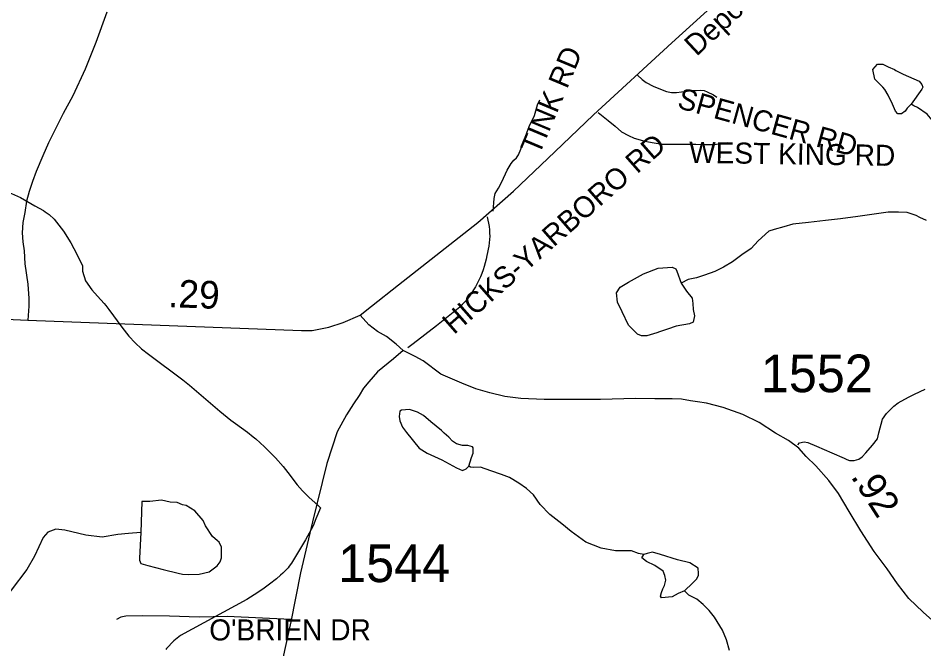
# Model space of a CAD drawing. Extents: x 1950930 to 2061844, y 904556 to 1017002.
# Drawn here: x 2018554 to 2022647, y 960180 to 963031 of the extents above; entities that cross this region are included whole.
import ezdxf

# ---------------------------------------------------------------- set-up
doc = ezdxf.new("R2010")
doc.units = 0
for name, color, linetype in [('Exist Hydrographic Misc Water Feature', 7, 'Continuous'), ('Exist Road Non-System Type 51', 7, 'Continuous'), ('Exist Road Non-System Type 51 Label', 7, 'Continuous'), ('Exist Road Primary US Structure Standard Bridge CELL', 7, 'Continuous'), ('Exist Road Secondary Type 51 Attributed', 7, 'Continuous'), ('Exist Road Secondary Type 51 Label', 7, 'Continuous'), ('Exist Road Secondary Type 51 Number Label', 7, 'Continuous')]:
    doc.layers.add(name, color=color, linetype=linetype)

msp = doc.modelspace()

# ---------------------------------------------------------------- linework, layer by layer
at = {"layer": 'Exist Hydrographic Misc Water Feature'}
for p, q in [((2018716.4, 962121.4), (2018759.5, 962067.8)), ((2019257, 960216.4), (2019224.8, 960182.4)), ((2019257, 960216.4), (2019224.8, 960182.4)), ((2019224.8, 960182.4), (2019220.7, 960178.1))]:
    msp.add_line(p, q, dxfattribs=at)
for points in [[(2022589.5, 962642), (2022571.4, 962624), (2022561.6, 962610.1), (2022545.6, 962597.9), (2022529.6, 962597.9), (2022517.7, 962610), (2022505.5, 962641.7), (2022485.7, 962681.9), (2022469.5, 962707.8), (2022461.5, 962717.8), (2022425.5, 962754), (2022415.6, 962797.9), (2022437.4, 962822), (2022461.3, 962821.8), (2022485.4, 962809.9), (2022513.4, 962797.8), (2022519.5, 962794.1), (2022553.6, 962777.9), (2022625.5, 962745.9), (2022637.6, 962729.9), (2022641.7, 962718), (2022637.5, 962709.9), (2022589.5, 962642)], [(2023018, 962084.1), (2023025.8, 962096), (2023022, 962116.1), (2023014, 962140.3), (2022991.9, 962168.3), (2022971.8, 962212), (2022963.8, 962252.2), (2022959.8, 962296.3), (2022959.9, 962332), (2022955.9, 962348.2), (2022951.8, 962372.3), (2022871.6, 962428.1), (2022827.6, 962460.2), (2022761.5, 962516), (2022711.5, 962542), (2022683.5, 962570.1), (2022661.8, 962595.8), (2022617.8, 962626), (2022601.5, 962633.9), (2022589.5, 962642)], [(2018506.7, 962244.2), (2018523.5, 962238.1), (2018564.5, 962219.6), (2018629.9, 962182.8)], [(2018506.7, 962244.2), (2018523.5, 962238.1), (2018564.5, 962219.6), (2018629.9, 962182.8)], [(2018629.9, 962182.8), (2018668.7, 962161.1), (2018676.7, 962155.3)], [(2018629.9, 962182.8), (2018668.7, 962161.1), (2018676.7, 962155.3)], [(2018676.7, 962155.3), (2018693.7, 962143.2), (2018716.4, 962121.4)], [(2018676.7, 962155.3), (2018693.7, 962143.2), (2018716.4, 962121.4)], [(2022658, 962115.8), (2022627.8, 962129.9), (2022611.9, 962138.1), (2022571.8, 962152), (2022531.8, 962153.9), (2022485.9, 962153.8), (2022348, 962133.7), (2022270, 962123.9), (2022201.9, 962115.7), (2022125.9, 962107.5), (2022053.9, 962099.5), (2022013.9, 962087.5), (2021970, 962075.6), (2021945.9, 962067.6), (2021898.1, 962023.6), (2021865.9, 961989.5), (2021823.9, 961961.5), (2021781.9, 961929.5), (2021742, 961905.4), (2021701.9, 961885.2), (2021656, 961869.4), (2021619.9, 961857.4), (2021582, 961849.3), (2021550.2, 961833.2)], [(2018759.5, 962067.8), (2018792.5, 962015.7), (2018819.6, 961963.6), (2018844.4, 961911.5), (2018844.6, 961893.5)], [(2018759.5, 962067.8), (2018792.5, 962015.7), (2018819.6, 961963.6), (2018844.4, 961911.5), (2018844.6, 961893.5)], [(2018844.6, 961893.5), (2018844.6, 961887.5), (2018858.5, 961843.8)], [(2018844.6, 961893.5), (2018844.6, 961887.5), (2018858.5, 961843.8)], [(2021550.2, 961833.2), (2021574.1, 961797.3), (2021600, 961765.3), (2021602.1, 961741.3), (2021604.2, 961713.3), (2021610.1, 961685.3), (2021604.3, 961657.2), (2021588.1, 961649.3), (2021528.1, 961639.1), (2021488.1, 961625.2), (2021452.1, 961613.1), (2021440.2, 961609.1), (2021394.3, 961595.3), (2021370, 961595.1), (2021352.1, 961603), (2021312.3, 961643.2), (2021284, 961703.2), (2021261.9, 961747), (2021258.2, 961789.1), (2021274.2, 961815), (2021312, 961837.2), (2021380.1, 961875.2), (2021445.9, 961901), (2021510, 961905.3), (2021525.9, 961897.1), (2021530, 961887.2), (2021550.2, 961833.2)], [(2018858.5, 961843.8), (2018886.6, 961802.4), (2018912.3, 961774.5)], [(2018858.5, 961843.8), (2018886.6, 961802.4), (2018912.3, 961774.5)], [(2018912.3, 961774.5), (2018942.8, 961741.5), (2018950.4, 961731.7)], [(2018912.3, 961774.5), (2018942.8, 961741.5), (2018950.4, 961731.7)], [(2018950.4, 961731.7), (2018964.3, 961713.5), (2019022.6, 961633.8), (2019054.6, 961593.6), (2019082.7, 961563.2), (2019111.6, 961536.1), (2019142.5, 961511.3)], [(2018950.4, 961731.7), (2018964.3, 961713.5), (2019022.6, 961633.8), (2019054.6, 961593.6), (2019082.7, 961563.2), (2019111.6, 961536.1), (2019142.5, 961511.3)], [(2019142.5, 961511.3), (2019298.6, 961395.3), (2019328.5, 961371.6), (2019464.7, 961254.8), (2019515.5, 961213.8), (2019535.8, 961199.1)], [(2019142.5, 961511.3), (2019298.6, 961395.3), (2019328.5, 961371.6), (2019464.7, 961254.8), (2019515.5, 961213.8), (2019535.8, 961199.1)], [(2020590.6, 961006.4), (2020602.5, 961044.6), (2020610.5, 961064.8), (2020610.4, 961076.6), (2020610.3, 961088.7), (2020606.5, 961092.7), (2020586.6, 961098.7), (2020562.6, 961098.6), (2020534.6, 961106.7), (2020516.4, 961118.6), (2020500.4, 961136.6), (2020478.4, 961154.5), (2020466.6, 961166.5), (2020418.5, 961206.6), (2020386.3, 961234.5), (2020358.4, 961250.5), (2020322.5, 961262.4), (2020286.3, 961258.5), (2020278.4, 961254.4), (2020276.2, 961230.5), (2020278.4, 961210.5), (2020290.3, 961182.3), (2020308.5, 961158.3), (2020366.4, 961086.6), (2020402.4, 961064.5), (2020468.4, 961034.6), (2020534.6, 960998.4), (2020562.6, 960986.7), (2020578.5, 960994.5), (2020590.6, 961006.4)], [(2019535.8, 961199.1), (2019590.6, 961159.3), (2019615.8, 961139.2)], [(2019535.8, 961199.1), (2019590.6, 961159.3), (2019615.8, 961139.2)], [(2019615.8, 961139.2), (2019627.5, 961129.8), (2019667.7, 961093.7), (2019689.8, 961071.3)], [(2019615.8, 961139.2), (2019627.5, 961129.8), (2019667.7, 961093.7), (2019689.8, 961071.3)], [(2019689.8, 961071.3), (2019716.7, 961044.3), (2019751.7, 961003.8), (2019772, 960977.6)], [(2019689.8, 961071.3), (2019716.7, 961044.3), (2019751.7, 961003.8), (2019772, 960977.6)], [(2019772, 960977.6), (2019815.3, 960921.8), (2019839.5, 960895)], [(2019772, 960977.6), (2019815.3, 960921.8), (2019839.5, 960895)], [(2021380.7, 960607.1), (2021356.8, 960611.2), (2021324.9, 960623), (2021292.8, 960623), (2021252.7, 960622.9), (2021188.7, 960635), (2021118.7, 960663), (2021052.7, 960711), (2021010.8, 960744.7), (2020956.5, 960786.9), (2020912.5, 960832.7), (2020882.6, 960876.7), (2020850.7, 960904.9), (2020816.7, 960928.6), (2020774.6, 960954.7), (2020738.4, 960968.6), (2020690.5, 960984.7), (2020642.6, 961000.8), (2020610.5, 961000.4), (2020598.7, 961000.7), (2020590.6, 961006.4)], [(2019839.5, 960895), (2019867.8, 960866.4), (2019909, 960827.7)], [(2019839.5, 960895), (2019867.8, 960866.4), (2019909, 960827.7)], [(2019108.6, 960705.7), (2019102.9, 960589.6), (2019102.7, 960581.8), (2019108.6, 960565.6), (2019140.6, 960557.7), (2019208.8, 960539.5), (2019276.7, 960521.7), (2019296.6, 960517.7), (2019324.8, 960515.8), (2019372.8, 960517.8), (2019416.6, 960527.7), (2019452.7, 960555.8), (2019466.8, 960573.9), (2019472.8, 960591.8), (2019472.7, 960619.7), (2019472.8, 960639.7), (2019462.7, 960661.9), (2019454.7, 960668), (2019432.7, 960687.8), (2019400.6, 960735.7), (2019390.6, 960759.9), (2019352.5, 960803.7), (2019312.6, 960827.8), (2019296.6, 960831.8), (2019272.5, 960841.8), (2019240.7, 960843.7), (2019202.5, 960851.8), (2019148.5, 960845.7), (2019112.4, 960845.7), (2019108.6, 960705.7)], [(2019909, 960827.7), (2019919.7, 960817.9), (2019899.8, 960768.4)], [(2019909, 960827.7), (2019919.7, 960817.9), (2019899.8, 960768.4)], [(2019899.8, 960768.4), (2019886.7, 960735.8), (2019852.6, 960672.3), (2019821.1, 960620.1)], [(2019899.8, 960768.4), (2019886.7, 960735.8), (2019852.6, 960672.3), (2019821.1, 960620.1)], [(2019108.6, 960705.7), (2019052.7, 960701.6), (2019004.7, 960697.7), (2018934.5, 960685.7), (2018860.5, 960693.4), (2018764.6, 960717.4), (2018724.6, 960721.5), (2018688.5, 960707.5), (2018666.7, 960683.3), (2018628.5, 960599.5), (2018592.8, 960539.2), (2018522.6, 960445.1), (2018486.7, 960375.3), (2018433, 960301.3), (2018415, 960287.2), (2018399, 960275.1), (2018374.8, 960263.1), (2018366.7, 960255.1)], [(2019821.1, 960620.1), (2019789.7, 960568), (2019779.4, 960553.7)], [(2019821.1, 960620.1), (2019789.7, 960568), (2019779.4, 960553.7)], [(2021565, 960443.1), (2021536.9, 960431.2), (2021509, 960415.1), (2021461, 960411.1), (2021456.9, 960419.1), (2021460.8, 960435.1), (2021466.7, 960451.1), (2021475, 960467), (2021481, 960491.1), (2021476.9, 960511.2), (2021468.7, 960531.1), (2021430.9, 960557.1), (2021392.9, 960575), (2021372.8, 960591.2), (2021380.7, 960607.1)], [(2021565, 960443.1), (2021600.9, 960477.2), (2021621, 960497.1), (2021628.8, 960513.3), (2021629, 960521.2), (2021626.9, 960545.2), (2021589, 960569.3), (2021532.8, 960583.2), (2021456.9, 960607.1), (2021421, 960617.1), (2021396.9, 960611), (2021380.7, 960607.1)], [(2019779.4, 960553.7), (2019774.5, 960546.7), (2019750.5, 960522.3), (2019740.1, 960513.1)], [(2019779.4, 960553.7), (2019774.5, 960546.7), (2019750.5, 960522.3), (2019740.1, 960513.1)], [(2019740.1, 960513.1), (2019721.6, 960496.8), (2019689.4, 960472.2), (2019666, 960455.2)], [(2019740.1, 960513.1), (2019721.6, 960496.8), (2019689.4, 960472.2), (2019666, 960455.2)], [(2019666, 960455.2), (2019637.7, 960434.5), (2019586.7, 960403.1)], [(2019666, 960455.2), (2019637.7, 960434.5), (2019586.7, 960403.1)], [(2021769.1, 960173.4), (2021755, 960221.3), (2021736.9, 960265.3), (2021701, 960323.1), (2021677, 960353.2), (2021649.1, 960381.3), (2021621, 960405.2), (2021585, 960423.3), (2021565, 960443.1)], [(2019586.7, 960403.1), (2019288.3, 960240.5), (2019257, 960216.4)], [(2019586.7, 960403.1), (2019288.3, 960240.5), (2019257, 960216.4)]]:
    msp.add_lwpolyline(points, dxfattribs=at)
at = {"layer": 'Exist Road Non-System Type 51'}
for points in [[(2021353, 962772.8), (2021374.2, 962753.6), (2021391.6, 962739.4), (2021423.2, 962722.6), (2021456.8, 962708.9), (2021483.5, 962699.7), (2021507, 962694.1), (2021529.4, 962694.1), (2021551.1, 962697.2), (2021569.1, 962699.7), (2021593.2, 962703.4), (2021618.1, 962704), (2021638.5, 962704.6), (2021653.4, 962702.8), (2021667.8, 962697.2), (2021695.6, 962683.5), (2021710.9, 962673.8)], [(2020701.1, 962157.7), (2020704.4, 962215.6), (2020710.2, 962237.9), (2020724.1, 962262.2), (2020739.4, 962290.4), (2020763.8, 962342.8), (2020781.1, 962373.6), (2020793.8, 962388.1), (2020806, 962399.4), (2020815, 962412.4), (2020825.4, 962438.9), (2020862.8, 962540.2), (2020886.6, 962589.8), (2020901.1, 962638.9), (2020911.6, 962661.4)], [(2021174.2, 962603.5), (2021219.5, 962568.2), (2021252.2, 962541.9), (2021280.8, 962516.7), (2021312.5, 962499.5), (2021337.2, 962488.8), (2021385.5, 962474.8), (2021428, 962466.8), (2021464.5, 962461.4), (2021512.9, 962461.4), (2021567.6, 962460.8), (2021616.6, 962460.8), (2021650.8, 962459.2), (2021700.6, 962459.8), (2021728.6, 962463.5), (2021758.9, 962469.1)], [(2020673.1, 962132.1), (2020676.8, 962117.7), (2020679.8, 962103.3), (2020682, 962088.7), (2020683.6, 962074), (2020684.5, 962059.3), (2020684.8, 962044.5), (2020684.2, 962029.7), (2020683.1, 962015), (2020681.2, 962000.4), (2020678.6, 961985.8), (2020675.4, 961971.4), (2020671.5, 961957.2), (2020668.2, 961940.8), (2020664.5, 961924.5), (2020660, 961908.4), (2020655, 961892.5), (2020649.2, 961876.8), (2020643, 961861.3), (2020636.2, 961846.1), (2020628.8, 961831.1), (2020620.8, 961816.5), (2020612.1, 961802.1), (2020602.9, 961788.1), (2020593.2, 961774.5), (2020583, 961761.3), (2020572.2, 961748.5), (2020561.1, 961736.1), (2020549.4, 961724.1), (2020497.5, 961681.9), (2020445.1, 961640.3), (2020392.2, 961599.3), (2020338.8, 961558.9), (2020314.2, 961540.7)], [(2022077.5, 961102.6), (2022085.2, 961111.4), (2022105.8, 961115.7), (2022122, 961113.2), (2022160.8, 961096.3), (2022230.2, 961066.1), (2022285.9, 961041.9), (2022297.9, 961035.9), (2022310, 961032.2), (2022331.8, 961032.2), (2022353.5, 961037.1), (2022368, 961047.4), (2022384.4, 961066.1), (2022414.6, 961100.6), (2022437.5, 961129.6), (2022443.6, 961156.8), (2022459.9, 961217.8), (2022478, 961243.2), (2022510.6, 961277), (2022531.2, 961292.8), (2022577.1, 961318.1), (2022604.9, 961331.4), (2022652.1, 961354.4)], [(2019785.5, 960313.7), (2019498.1, 960326.9), (2019372.1, 960322.9), (2019237.4, 960327.8), (2019116.4, 960329.8), (2019041.1, 960327.8), (2019017.8, 960322.9), (2018998.2, 960313.2)]]:
    msp.add_lwpolyline(points, dxfattribs=at)
at = {"layer": 'Exist Road Secondary Type 51 Attributed'}
for points in [[(2020100, 961688.4), (2020150.1, 961728.5), (2020272.1, 961824.6), (2020631.9, 962106.9), (2020791.9, 962249), (2020979.6, 962426.9), (2021153.7, 962593.2), (2021507.4, 962919.3), (2021861.4, 963241.7), (2022381.1, 963732), (2022610.9, 963940.1), (2022728.8, 964050.3), (2022774.9, 964092.1), (2022794.8, 964106.1), (2022804.8, 964114.3), (2022820.9, 964130.2), (2022852.9, 964146.3), (2022952.9, 964158.3), (2023834.7, 964290.8)], [(2018955.1, 963058), (2018905.2, 962919.8), (2018857.3, 962799.9), (2018801.4, 962679.8), (2018757.3, 962599.7), (2018691.6, 962467.7), (2018665.5, 962407.6), (2018635.5, 962337.6), (2018619.5, 962291.7), (2018603.6, 962247.6), (2018591.7, 962203.7), (2018583.6, 962151.6), (2018575.7, 962107.6), (2018571.7, 962059.6), (2018575.8, 962019.5), (2018581.8, 961979.6), (2018583.8, 961919.5), (2018597.9, 961827.6), (2018601.9, 961763.5), (2018601.8, 961729.5), (2018597.9, 961665.6)], [(2017315, 961679.4), (2017741.4, 961679.4), (2018031.8, 961679.3), (2018099.9, 961683.3), (2018168, 961685.3), (2018597.9, 961665.6)], [(2018597.9, 961665.6), (2019834.1, 961618.3), (2019882.1, 961618.3), (2019958, 961634.3), (2020022.1, 961654.4), (2020100, 961688.4)], [(2020294.2, 961528.5), (2020262.1, 961556.6), (2020218.5, 961591.6), (2020177.4, 961615.1), (2020138.1, 961644.4), (2020100, 961688.4)], [(2020294.2, 961528.5), (2020249.7, 961490.9), (2020178.1, 961432.5), (2020139.3, 961387.2), (2020114.9, 961357.8), (2020094.3, 961325.5), (2020069.4, 961287.9), (2020037.2, 961238), (2019996.1, 961160.7), (2019948.7, 961017.4), (2019883.7, 960753.8), (2019829.5, 960524.4), (2019786.5, 960302.3), (2019747.4, 960125.3)], [(2022699.1, 960295.8), (2022643.1, 960345.8), (2022579, 960407.7), (2022526.9, 960473.8), (2022480.9, 960541.8), (2022421.9, 960619.8), (2022361.3, 960713.7), (2022308.5, 960800.7), (2022260.7, 960881.7), (2022216.7, 960941.6), (2022158.5, 961007.6), (2022115.5, 961049.7), (2022081.3, 961086.9), (2022034.6, 961121.6), (2021976.5, 961155.4), (2021902, 961202.8), (2021829.1, 961239.5), (2021740.2, 961271.7), (2021664.9, 961291.3), (2021623.9, 961297.2), (2021591.6, 961301.1), (2021551.6, 961308.9), (2021509.1, 961310.4), (2021430.9, 961310.4), (2021342.9, 961311.3), (2021185.1, 961306.9), (2021073.6, 961306.9), (2020930.9, 961306.9), (2020825.9, 961311.3), (2020753.6, 961320.2), (2020686.1, 961336.8), (2020622.6, 961355.4), (2020559.3, 961381.2), (2020463.3, 961421.9), (2020384.6, 961482), (2020347.5, 961501.6), (2020294.2, 961528.5)]]:
    msp.add_lwpolyline(points, dxfattribs=at)

# ---------------------------------------------------------------- texts
at = {"layer": 'Exist Road Non-System Type 51 Label'}
for s, rotation, p in [('  TINK RD', 67.2621, (2020881.4, 962342.7)), ('  SPENCER RD', 344.4995, (2021459.7, 962644.7)), ('  HICKS-YARBORO RD', 41.2905, (2020470.2, 961551.1)), ('  WEST KING RD', 359.1068, (2021514.6, 962377.9)), ("  O'BRIEN DR", 0.0399, (2019347.1, 960218.4))]:
    msp.add_text(s, height=95, rotation=rotation, dxfattribs=at).set_placement(p)
at = {"layer": 'Exist Road Primary US Structure Standard Bridge CELL'}
for s, rotation, p in [('.29', 357.8094, (2019230.3, 961725.1)), ('.92', 302.8334, (2022313.9, 960958.9))]:
    msp.add_text(s, height=125, rotation=rotation, dxfattribs=at).set_placement(p)
at = {"layer": 'Exist Road Secondary Type 51 Label'}
msp.add_text('Depot St.', height=95, rotation=42.9274, dxfattribs=at).set_placement((2021619.3, 962854.9))
at = {"layer": 'Exist Road Secondary Type 51 Number Label'}
for s, p in [('1552', (2021910, 961340.2)), ('1544', (2020000, 960482))]:
    msp.add_text(s, height=170, dxfattribs=at).set_placement(p)

doc.saveas('drawing.dxf')
